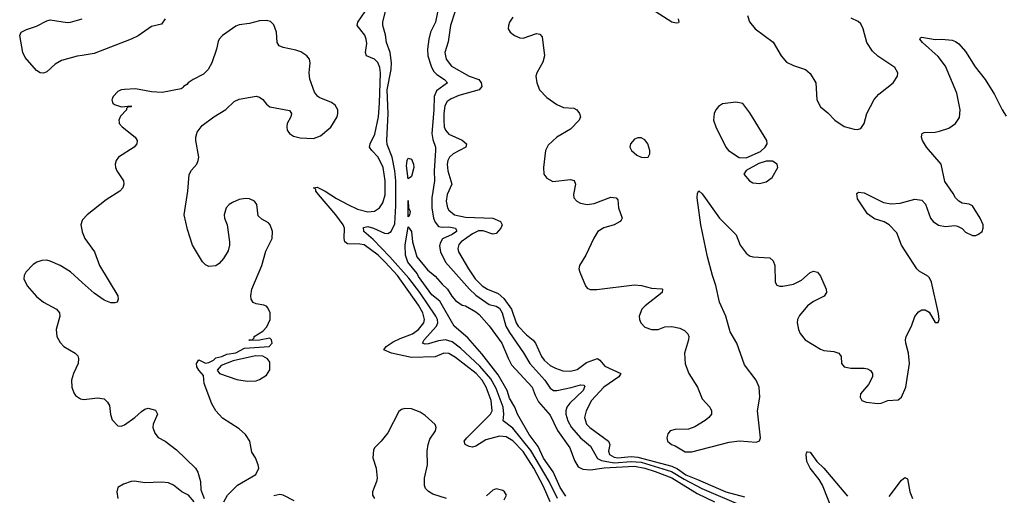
# Model space of a CAD drawing. Header units: inches. Extents: x 1449094 to 1618372, y 389908 to 534307.
# Tile 328 of 494: x 1559630 to 1565459, y 475609 to 478424. Entities that reach past the tile are written whole.
import ezdxf

# ---------------------------------------------------------------- set-up
doc = ezdxf.new("R2010")
doc.units = ezdxf.units.IN
doc.header["$MEASUREMENT"] = 0
doc.layers.add('B5457', color=7, linetype='Continuous')
doc.layers.add('B5467', color=7, linetype='Continuous')

msp = doc.modelspace()

# ---------------------------------------------------------------- linework, layer by layer
at = {"layer": 'B5457', "color": 5}
for points, elevation in [([(1560000, 478212.8), (1559970, 478207.7), (1559877.8, 478182.2), (1559839.5, 478160.5), (1559790, 478115.6), (1559770, 478107.3), (1559750, 478109.7), (1559730, 478124.4), (1559661.5, 478201.5), (1559648.8, 478230), (1559629.6, 478330.3), (1559639, 478350), (1559670, 478367.3), (1559730, 478386.4), (1559790, 478418.7), (1559810, 478423.7), (1559910, 478408.5), (1559930, 478410.1), (1560000, 478429.5)], 480), ([(1560000, 477234.9), (1559992.2, 477210), (1559999.5, 477170), (1560000, 477168.9)], 520), ([(1560000, 476869.6), (1559930, 476932.9), (1559870, 476969.8), (1559810, 476996), (1559790, 477000.4), (1559761.2, 476998.8), (1559731.5, 476988.5), (1559710, 476975.1), (1559665.5, 476930), (1559655.5, 476910), (1559654.9, 476890), (1559674, 476850), (1559730, 476786.4), (1559770, 476752.4), (1559847.3, 476710), (1559864.9, 476690), (1559866.4, 476670), (1559845.3, 476590), (1559849.1, 476549.1), (1559870, 476513), (1559890, 476490.4), (1559958.8, 476450), (1559973.8, 476433.8), (1559978.8, 476418.8), (1559975.5, 476390), (1559948.5, 476330), (1559936.4, 476290), (1559938.4, 476250), (1559950, 476216), (1559960.7, 476200.7), (1559990, 476180.5), (1560000, 476178.8)], 520)]:
    msp.add_lwpolyline(points, dxfattribs=dict(at, elevation=elevation))
at = {"layer": 'B5467', "color": 5}
for points, elevation in [([(1562770, 475570.6), (1562730, 475660.5), (1562673.6, 475770), (1562610, 475867.9), (1562550, 475932.3), (1562510, 475954.5), (1562470, 475959.5), (1562390, 475937.5), (1562330, 475899), (1562310, 475894.7), (1562290, 475897.4), (1562266.4, 475910), (1562261.9, 475930), (1562276.1, 475950), (1562417.8, 476090), (1562426.7, 476110), (1562420.6, 476170), (1562392.3, 476250), (1562368.1, 476290), (1562331.8, 476330), (1562210, 476425.7), (1562170, 476449.4), (1562140.4, 476450), (1562090, 476428), (1561950, 476424.6), (1561830.7, 476450.7), (1561786, 476470), (1561799.8, 476490), (1561841.7, 476518.3), (1561882.1, 476537.9), (1561956, 476564), (1561990, 476589.6), (1562021.8, 476630), (1562026.3, 476650), (1562015.5, 476690), (1561990, 476735.3), (1561865.5, 476910), (1561794.1, 476990), (1561751.9, 477030), (1561670, 477090.9), (1561644.1, 477095.9), (1561570, 477098.1), (1561554.4, 477110), (1561549.9, 477129.9), (1561551.8, 477190), (1561543.9, 477210), (1561500.8, 477270), (1561398.2, 477390), (1561383.4, 477410), (1561382, 477422), (1561369.9, 477430), (1561390, 477433.5), (1561437.8, 477410), (1561505.3, 477365.3), (1561572.7, 477330), (1561630, 477303.3), (1561690, 477287.7), (1561729.3, 477290.7), (1561760.3, 477310), (1561780.3, 477339.7), (1561792.8, 477387.2), (1561794.1, 477470), (1561780.8, 477550), (1561751.6, 477610), (1561714, 477650), (1561701.3, 477670), (1561704.7, 477690), (1561733.2, 477746.8), (1561753.1, 477850), (1561760.5, 477930), (1561766.7, 478110), (1561762.3, 478142.3), (1561750, 478171.5), (1561730, 478189.9), (1561682.4, 478210), (1561677.4, 478230), (1561684.3, 478284.3), (1561681.7, 478310), (1561673, 478333), (1561628.6, 478390), (1561631.3, 478410), (1561696.2, 478503.8)], 480), ([(1562812.9, 475590), (1562763.6, 475690), (1562655.3, 475875.2), (1562550, 476006.9), (1562491.2, 476050), (1562495.3, 476090), (1562491.6, 476130), (1562450, 476241.3), (1562418.9, 476298.9), (1562353.4, 476373.4), (1562239.3, 476479.3), (1562190, 476517.1), (1562150, 476528.7), (1562110, 476523.5), (1562050, 476505.4), (1562030, 476503.8), (1562015.1, 476510), (1562024.4, 476530), (1562097.1, 476610), (1562104.6, 476630), (1562102.9, 476650), (1562093.7, 476670), (1561998.8, 476810), (1561934.2, 476894.2), (1561821.1, 477021.1), (1561722.6, 477122.6), (1561667.2, 477170), (1561664.9, 477195.1), (1561690, 477200.1), (1561724.9, 477190), (1561790, 477160.7), (1561810, 477159.1), (1561829.4, 477170.6), (1561850, 477216.4), (1561857.5, 477322.5), (1561857.4, 477470), (1561851.6, 477530), (1561833.9, 477610), (1561805.8, 477685.8), (1561803, 477710), (1561810.2, 477869.8), (1561805.4, 478010), (1561828.2, 478130), (1561830.9, 478170), (1561822.8, 478230), (1561801.7, 478290), (1561795.6, 478335.6), (1561779.1, 478390), (1561779.5, 478410), (1561798.6, 478490)], 460), ([(1563528.2, 478430), (1563532.4, 478410), (1563530, 478405.2), (1563517, 478403), (1563490, 478409.8), (1563370, 478487.3)], 520), ([(1560490.7, 478430), (1560470, 478398.9), (1560410, 478384), (1560330.2, 478329.8), (1560290, 478309.7), (1560070, 478224.8), (1560000, 478212.8)], 480), ([(1560838, 475570), (1560859, 475610), (1560919, 475670), (1561027.3, 475732.7), (1561044.5, 475770), (1561042, 475790), (1561025.1, 475830), (1561004.2, 475864.2), (1560992, 475930), (1560966.6, 475970), (1560930, 476002), (1560830, 476066.6), (1560790, 476109.3), (1560767.6, 476150), (1560722, 476270), (1560718, 476318), (1560690, 476349.2), (1560678.4, 476370), (1560676, 476390), (1560690, 476410.4), (1560730, 476390.8), (1560750, 476394.8), (1560778, 476410), (1560790, 476422), (1560826, 476430), (1560855.3, 476444.7), (1560910, 476452), (1560960.4, 476479.6), (1561106, 476490), (1561125.2, 476510), (1561121.2, 476530), (1561110, 476539.3), (1561050, 476528), (1560990, 476526), (1560986, 476530), (1561008, 476532), (1561018, 476542), (1561018, 476550), (1561070, 476580.7), (1561092.8, 476607.2), (1561113.1, 476650), (1561112.1, 476690), (1561098.7, 476718.7), (1561090, 476728.3), (1561074.6, 476734.6), (1561030, 476741.7), (1561012.3, 476750), (1561000.5, 476770), (1560998, 476790), (1561003.5, 476830), (1561064, 476970), (1561086.2, 477053.8), (1561124.5, 477130), (1561126.6, 477170), (1561112.7, 477210), (1561102.5, 477222.5), (1561063, 477243), (1561042.5, 477262.5), (1561033.7, 477330), (1561019.5, 477350), (1560990, 477363.5), (1560966.5, 477366.5), (1560930, 477359.7), (1560890, 477342.6), (1560870.4, 477330), (1560852.2, 477310), (1560839.5, 477270), (1560842.6, 477250), (1560858.4, 477210), (1560872.4, 477110), (1560872.4, 477090), (1560864.2, 477055.8), (1560836.5, 477010), (1560810, 476981.3), (1560790, 476968.2), (1560750, 476962.6), (1560730, 476973.3), (1560711.8, 476991.8), (1560652, 477090), (1560622.6, 477182.6), (1560603.5, 477270), (1560625.3, 477410), (1560632.3, 477507.7), (1560646.8, 477533.2), (1560678.3, 477570), (1560687.1, 477590), (1560689.7, 477610.3), (1560672.1, 477710), (1560672.4, 477730), (1560680.6, 477759.4), (1560710, 477798), (1560779.3, 477850), (1560850, 477892.2), (1560900, 477940), (1560930, 477954.7), (1561030, 477971.5), (1561050, 477966.3), (1561070, 477951.8), (1561090, 477925.3), (1561110, 477907.9), (1561226.4, 477886.4), (1561238, 477870), (1561234.4, 477850), (1561214, 477810), (1561210.3, 477790), (1561213.7, 477770), (1561227, 477750), (1561250, 477735.2), (1561290, 477724.7), (1561370, 477721.5), (1561410, 477737.4), (1561471.4, 477788.6), (1561508.3, 477850), (1561513.7, 477870), (1561512.8, 477890), (1561498.2, 477918.2), (1561475, 477935.1), (1561403.3, 477963.3), (1561392, 477972), (1561375.9, 477995.9), (1561347.9, 478072.1), (1561344.2, 478110), (1561349.4, 478169.4), (1561345.2, 478190), (1561329.2, 478210), (1561293.9, 478233.9), (1561264.6, 478244.6), (1561190, 478259.8), (1561166.6, 478270), (1561154.7, 478290), (1561149.7, 478349.7), (1561134, 478394), (1561113.6, 478413.6), (1561090, 478419.5), (1561050, 478417.6), (1560990, 478402.4), (1560930, 478394.3), (1560910, 478385.6), (1560831, 478330), (1560811, 478310), (1560804.5, 478295.5), (1560794.8, 478250), (1560766.7, 478170), (1560744.6, 478130), (1560717.7, 478102.3), (1560656.3, 478070), (1560626.7, 478050), (1560619.9, 478040.1), (1560598.8, 478030), (1560597.3, 478022.7), (1560585.2, 478014.8), (1560473.2, 477993.2), (1560410, 477998), (1560315.5, 478015.5), (1560250, 478012), (1560230, 478009.4), (1560210, 477999.5), (1560183.8, 477970), (1560174.9, 477950), (1560180.5, 477930), (1560190, 477922.4), (1560232.3, 477907.7), (1560290, 477914), (1560290, 477909.4), (1560270.9, 477909.1), (1560262, 477898), (1560262.8, 477890), (1560226.9, 477853.1), (1560216.4, 477830), (1560218, 477818), (1560219.3, 477810), (1560236.3, 477790), (1560313.4, 477730), (1560324.9, 477710), (1560324, 477690), (1560307.3, 477670), (1560214, 477610), (1560200.5, 477590), (1560195.5, 477570), (1560197.1, 477550), (1560204.4, 477530), (1560243.8, 477470), (1560246.4, 477450), (1560239.5, 477430), (1560221.6, 477410), (1560141.5, 477358.5), (1560028.2, 477270), (1560001.2, 477238.8), (1560000, 477234.9)], 520), ([(1562102.3, 478470), (1562090.9, 478410), (1562062, 478350), (1562051, 478309), (1562044.4, 478250), (1562046.7, 478210), (1562064.9, 478150), (1562080.1, 478120.1), (1562099.6, 478099.7), (1562145.3, 478070), (1562161.7, 478050), (1562096.9, 478003.1), (1562084.1, 477970), (1562082.4, 477890), (1562069.4, 477750), (1562074.9, 477714.9), (1562090.6, 477670), (1562091.5, 477650), (1562083.6, 477530), (1562084.6, 477470), (1562070.1, 477369.9), (1562069.1, 477310), (1562080.1, 477250), (1562090, 477226.2), (1562110, 477200.2), (1562130, 477195.9), (1562170, 477198), (1562210, 477190.6), (1562215.8, 477175.8), (1562216.5, 477170), (1562190, 477153.6), (1562133.4, 477126.6), (1562118.8, 477101.2), (1562115.9, 477084.1), (1562121.4, 477050), (1562151.5, 476990), (1562291.8, 476830), (1562330, 476793.1), (1562410, 476738.6), (1562450, 476728.8), (1562470, 476717.6), (1562485.3, 476690), (1562507.9, 476610), (1562530, 476571.9), (1562613.1, 476453.1), (1562649.7, 476390), (1562738.8, 476290), (1562770, 476243), (1562790, 476229.5), (1562810, 476228.5), (1562893.7, 476246.3), (1562950, 476263.5), (1562970, 476260.3), (1562974.7, 476254.7), (1562965.4, 476230), (1562886.3, 476153.7), (1562869.7, 476130.3), (1562863.4, 476110), (1562863.4, 476090), (1562874.4, 476050), (1562896.2, 476010), (1562949.8, 475949.8), (1563010, 475900.8), (1563050, 475826.8), (1563074.4, 475814.4), (1563150, 475802.2), (1563250, 475810), (1563310, 475805.1), (1563488.2, 475750), (1563563.8, 475703.8), (1563669.1, 475649.1), (1563899.5, 475550)], 460), ([(1562206.1, 478470), (1562179.6, 478390), (1562166.5, 478293.5), (1562147.6, 478230), (1562154.4, 478190), (1562186.8, 478150), (1562290, 478091), (1562348, 478070), (1562362.1, 478050), (1562365.5, 478030), (1562350.1, 478009.9), (1562230, 477976.6), (1562183.3, 477956.7), (1562160.5, 477939.5), (1562146.3, 477913.7), (1562140.3, 477870), (1562140.9, 477830), (1562143.4, 477790), (1562149.7, 477769.7), (1562170, 477745.9), (1562250, 477712.2), (1562274.3, 477690), (1562271.4, 477670), (1562195.2, 477630), (1562174.8, 477610), (1562164.9, 477590), (1562161, 477570), (1562163.9, 477530), (1562188.1, 477450), (1562159.8, 477390), (1562154.6, 477350), (1562162.8, 477310), (1562170, 477297.3), (1562204.4, 477270), (1562270, 477255.6), (1562430.4, 477250), (1562476.9, 477230), (1562485.2, 477210), (1562478.2, 477190), (1562450, 477159), (1562430, 477155), (1562374.3, 477174.3), (1562345.2, 477174.8), (1562310, 477157.6), (1562244.3, 477110), (1562230, 477093.5), (1562223, 477070), (1562227.5, 477050), (1562286.7, 476950), (1562327, 476890), (1562367.7, 476850), (1562398.3, 476830), (1562462.7, 476802.7), (1562495, 476775), (1562541.3, 476710), (1562568.7, 476630), (1562581.7, 476610), (1562630, 476559.6), (1562670, 476527.2), (1562682.5, 476510), (1562719.5, 476430), (1562734.4, 476410), (1562770, 476378.1), (1562801, 476361), (1562845.7, 476345.7), (1562890, 476344.6), (1562930, 476354.3), (1562985.7, 476394.4), (1563050, 476418.8), (1563063.9, 476410), (1563094.4, 476374.4), (1563188.7, 476330), (1563177, 476310), (1563087.8, 476250), (1563015.7, 476170), (1562983, 476110), (1562972.9, 476070), (1562986.1, 476030), (1563004.6, 476010), (1563116.2, 475930), (1563124.3, 475910), (1563115, 475870), (1563121.8, 475850), (1563150, 475835.8), (1563170, 475831.7), (1563250, 475839.2), (1563290, 475835.5), (1563490, 475781), (1563524.9, 475764.9), (1563573.5, 475730), (1563643.5, 475703.5), (1563810, 475629.2), (1563920.1, 475600.1)], 480), ([(1562550, 478439.7), (1562530.3, 478410), (1562523.1, 478390), (1562522.4, 478370), (1562533.4, 478350), (1562559.1, 478330), (1562590, 478316.5), (1562610, 478314.7), (1562690, 478343.2), (1562710, 478339.5), (1562722.4, 478322.4), (1562735.8, 478210), (1562726.3, 478173.7), (1562691.6, 478110), (1562685.2, 478090), (1562691.3, 478050), (1562707.6, 478010), (1562750, 477963.2), (1562810, 477923.2), (1562850, 477905.5), (1562910, 477900.4), (1562927.3, 477890), (1562944.9, 477870), (1562950.4, 477850.4), (1562942.4, 477830), (1562890, 477775.6), (1562810, 477728.4), (1562757.8, 477682.2), (1562742, 477650), (1562730.3, 477550), (1562733.7, 477510), (1562750, 477486.4), (1562786.3, 477466.3), (1562890, 477479.2), (1562912, 477472), (1562920.8, 477450), (1562907.5, 477390), (1562910.3, 477370), (1562927.4, 477350), (1562950, 477338.2), (1562990, 477331.1), (1563030, 477335.9), (1563130, 477374), (1563161, 477370), (1563170, 477358), (1563174.9, 477310), (1563196.4, 477250), (1563190, 477237.2), (1563185.5, 477230), (1563150, 477211.1), (1563087.8, 477192.2), (1563052, 477170), (1563028.4, 477131.6), (1562980.8, 477030), (1562944.4, 476970), (1562940.3, 476950), (1562945.7, 476930), (1562979.5, 476850), (1562990, 476835.5), (1563008, 476828), (1563047.1, 476827.1), (1563270, 476855.2), (1563311.2, 476851.2), (1563370, 476834.4), (1563432, 476832), (1563436, 476830), (1563434, 476810), (1563332.8, 476730), (1563313.6, 476710), (1563296.9, 476670), (1563298.7, 476650), (1563306.7, 476630), (1563330, 476604.9), (1563370, 476590.3), (1563410, 476590.3), (1563450, 476606.9), (1563490, 476609.2), (1563537.5, 476597.5), (1563564.7, 476584.7), (1563585.9, 476565.9), (1563591.6, 476550), (1563589.2, 476530), (1563564.7, 476450), (1563570, 476387.3), (1563591.4, 476330), (1563643.2, 476250), (1563670, 476180.3), (1563715.6, 476130), (1563726.3, 476110), (1563724.6, 476090), (1563710.3, 476070), (1563688.7, 476051.3), (1563625.8, 476014.2), (1563590, 476001), (1563510, 475998.7), (1563481, 475990), (1563466.4, 475973.6), (1563460.4, 475950), (1563464.9, 475930), (1563487.7, 475910), (1563510, 475902.2), (1563570, 475867.2), (1563610, 475865.6), (1563830, 475924.5), (1563891.3, 475931.3), (1563990, 475924), (1564009.3, 475930.7), (1564015.1, 475950), (1563998, 476110), (1564011.1, 476190), (1564007.6, 476250), (1563989.8, 476290), (1563921.7, 476381.7), (1563874.6, 476510), (1563836.5, 476576.5), (1563810, 476669.2), (1563773, 476753), (1563752, 476852), (1563731.6, 476910), (1563701.6, 477021.6), (1563661.4, 477210), (1563640.5, 477370), (1563642.4, 477397.6), (1563650, 477410.5), (1563670, 477393), (1563773.6, 477250), (1563870.9, 477150.9), (1563895.3, 477090), (1563930, 477042.6), (1563950, 477027.6), (1563970, 477020.8), (1564070, 477014.4), (1564090, 476997.3), (1564100.5, 476970), (1564103, 476870), (1564113, 476853), (1564130, 476846.4), (1564146.9, 476846.9), (1564210, 476859.1), (1564257.5, 476882.5), (1564310, 476928.2), (1564330, 476936.4), (1564353, 476930), (1564370, 476906.8), (1564404.9, 476830), (1564406.7, 476810), (1564391.9, 476788.1), (1564330, 476755.6), (1564293.4, 476730), (1564245.7, 476674.3), (1564235.3, 476650), (1564232.6, 476630), (1564240.2, 476590), (1564250, 476567), (1564280.3, 476530), (1564370, 476474.9), (1564390, 476466.7), (1564450, 476460.2), (1564479.1, 476450), (1564492.2, 476430), (1564495.3, 476390), (1564510.3, 476370.3), (1564550, 476361.8), (1564630, 476362.3), (1564650, 476358.7), (1564667.3, 476347.3), (1564679.3, 476330), (1564678.4, 476310), (1564654.7, 476265.3), (1564608.2, 476210), (1564605.5, 476190), (1564616, 476170), (1564641.4, 476161.4), (1564710, 476152.6), (1564730, 476154), (1564770, 476170.4), (1564830, 476174.9), (1564850, 476190.7), (1564875.8, 476250), (1564897.2, 476390), (1564891.9, 476450), (1564875.3, 476510), (1564874.2, 476530), (1564878.7, 476550), (1564909.8, 476610), (1564930, 476667.7), (1564950, 476695.5), (1564970, 476707.7), (1564990, 476707.3), (1565013.4, 476693.4), (1565050, 476632), (1565067.3, 476632.7), (1565074, 476650), (1565070, 476686), (1565028, 476870), (1565016.3, 476896.3), (1565007.1, 476907.1), (1564955.3, 476935.3), (1564940.5, 476950), (1564850.8, 477090), (1564822, 477162), (1564777.2, 477210), (1564747.6, 477227.6), (1564690, 477245.6), (1564650, 477275.6), (1564590, 477364.5), (1564585.1, 477394.9), (1564595.5, 477404.5), (1564630, 477399.5), (1564742.8, 477342.8), (1564790, 477334), (1564841.7, 477338.3), (1564930, 477361.6), (1564970, 477356.3), (1564991.6, 477331.6), (1565021.3, 477250), (1565038, 477230), (1565069.1, 477209.1), (1565110, 477200.3), (1565165.5, 477205.5), (1565182, 477202), (1565208.6, 477188.6), (1565230, 477167.3), (1565270, 477146.8), (1565290, 477146.8), (1565305.6, 477154.4), (1565328, 477170), (1565333.2, 477190), (1565333.2, 477210), (1565316, 477250), (1565270, 477322), (1565250, 477333.2), (1565210, 477339.3), (1565190, 477349.3), (1565170, 477369.3), (1565156.6, 477396.6), (1565107.1, 477467.1), (1565084.2, 477570), (1564999.1, 477670), (1564974.3, 477710), (1564968, 477730), (1564970, 477742), (1564973.2, 477750), (1564984.2, 477755.8), (1565050, 477758), (1565076.2, 477763.8), (1565130, 477783.1), (1565169.7, 477810.3), (1565193.7, 477846.3), (1565197.2, 477890), (1565178.6, 477990), (1565110, 478149.7), (1565066.8, 478206.8), (1564974.5, 478290), (1564959.3, 478310), (1564962, 478318), (1564970, 478320.7), (1565050, 478307), (1565090, 478308.5), (1565150, 478303), (1565170, 478296.3), (1565190, 478281.6), (1565230, 478235.3), (1565286.2, 478146.2), (1565346.2, 478070), (1565401.5, 477981.5), (1565447.2, 477890), (1565470, 477854)], 520), ([(1563938.8, 478450), (1563950, 478412), (1563984.7, 478370), (1564090, 478291), (1564138, 478210), (1564170, 478173.4), (1564210, 478152.7), (1564281, 478130), (1564310, 478105.5), (1564343.1, 478050), (1564348.5, 477950), (1564370, 477908.2), (1564413.5, 477873.5), (1564455.5, 477830), (1564510, 477793), (1564570, 477776.3), (1564590, 477774.8), (1564610, 477781), (1564629.3, 477810.7), (1564644.5, 477870), (1564688.4, 477951.6), (1564715.6, 477984.4), (1564801.2, 478050), (1564826, 478090), (1564829.2, 478110), (1564810, 478141.2), (1564710, 478209.4), (1564678.3, 478238.3), (1564645.6, 478290), (1564623.6, 478370), (1564610, 478399.3), (1564593.6, 478413.6), (1564552.8, 478432.8)], 540), ([(1562863.4, 475603.4), (1562830, 475655.4), (1562787.1, 475747.1), (1562730, 475829.3), (1562698.4, 475898.4), (1562645.5, 475970), (1562576.1, 476090), (1562560.6, 476130), (1562530, 476185), (1562515.2, 476230), (1562463.1, 476323.1), (1562365.7, 476445.7), (1562281.9, 476541.9), (1562201.8, 476610), (1562118, 476758), (1562070, 476796.3), (1561990, 476905), (1561982.9, 476922.9), (1561927.6, 476990), (1561914.7, 477030), (1561911.2, 477090), (1561930, 477198), (1561950, 477171), (1561955.5, 477110), (1561980.4, 477020.4), (1562043.6, 476943.6), (1562090, 476905.5), (1562130, 476859.3), (1562163, 476830), (1562188, 476788), (1562210, 476763), (1562250, 476734.8), (1562270, 476730.5), (1562330, 476695.8), (1562350, 476679.5), (1562410, 476612.4), (1562483.5, 476510), (1562520.9, 476421), (1562542.3, 476382.3), (1562664.2, 476250), (1562681.2, 476201.2), (1562701.8, 476161.8), (1562770, 476083.7), (1562813.5, 475993.5), (1562887, 475890), (1562914.4, 475814.4), (1562936.7, 475776.7), (1562964.4, 475764.4), (1563010, 475759.2), (1563090, 475772.6), (1563270, 475780.9), (1563330.8, 475770), (1563391.5, 475750), (1563490, 475712.6), (1563639.9, 475619.9), (1563742.7, 475570)], 440), ([(1560000, 477168.9), (1560015.6, 477130), (1560073.4, 477050), (1560102.8, 476970), (1560210.4, 476790), (1560213, 476770), (1560207.3, 476752.7), (1560192.5, 476747.5), (1560170, 476747.8), (1560130, 476765.1), (1560070, 476806.3), (1560000, 476869.6)], 520), ([(1560000, 476178.8), (1560010, 476177.1), (1560090, 476186.4), (1560130, 476179.3), (1560150, 476160.7), (1560160.7, 476140.7), (1560166.7, 476086.7), (1560176.4, 476056.4), (1560210, 476020.7), (1560230, 476019.1), (1560250, 476026), (1560312, 476070), (1560350, 476106), (1560370, 476118.7), (1560390, 476124.9), (1560432.9, 476112.9), (1560446, 476090), (1560419.5, 476030), (1560418.7, 476010), (1560430, 475977.3), (1560450.4, 475950.4), (1560490, 475930.4), (1560558.9, 475878.9), (1560670.2, 475770.2), (1560685.1, 475745.1), (1560700.3, 475690), (1560701.3, 475641.3), (1560722.8, 475590)], 520), ([(1562156, 475590), (1562075.5, 475615.5), (1562050.7, 475630.7), (1562033, 475650), (1562026.4, 475666.4), (1562025.3, 475710), (1562044.8, 475790), (1562042, 475870), (1562047.2, 475910), (1562058.1, 475941.9), (1562090.6, 475990), (1562094.8, 476010), (1562090, 476029.2), (1562030, 476081.6), (1562000.7, 476100.7), (1561950, 476120.5), (1561910, 476122.9), (1561890, 476117), (1561874.4, 476105.6), (1561810, 475979), (1561770, 475929.3), (1561730.8, 475890), (1561724.1, 475875.9), (1561720.5, 475830), (1561740.4, 475770), (1561745.7, 475710), (1561742.6, 475690), (1561718.7, 475630), (1561719.3, 475610), (1561730.7, 475590)], 520), ([(1564446.2, 475510), (1564383.6, 475670), (1564363.4, 475703.4), (1564310, 475770), (1564290.5, 475810), (1564286.4, 475850), (1564290, 475866.4), (1564293.1, 475866.9), (1564310, 475864.9), (1564349.3, 475809.3), (1564390, 475769.4), (1564530, 475604.6)], 480), ([(1560662, 475570), (1560628.7, 475610), (1560590, 475629.5), (1560539.5, 475670), (1560510, 475682.3), (1560470, 475686.4), (1560370, 475683.1), (1560310, 475693.3), (1560290, 475691.5), (1560244.1, 475675.9), (1560210, 475655.3), (1560204, 475630), (1560210.6, 475590)], 520), ([(1564777.6, 475602.4), (1564850, 475698.9), (1564870, 475714.9), (1564886.7, 475706.7), (1564900.2, 475630), (1564914.7, 475590)], 480), ([(1562498, 475582), (1562511.5, 475610), (1562499.5, 475630), (1562490, 475636.9), (1562450, 475647.3), (1562430, 475639.5), (1562394.3, 475605.7)], 520), ([(1561255.5, 475575.5), (1561190, 475609.7), (1561170, 475614), (1561134.2, 475605.8)], 520)]:
    msp.add_lwpolyline(points, dxfattribs=dict(at, elevation=elevation))
for points, elevation in [([(1563870, 477936), (1563790, 477926.6), (1563767.3, 477910), (1563750.7, 477890), (1563742, 477870), (1563737.1, 477830), (1563750.4, 477790), (1563810.8, 477670), (1563826.8, 477650), (1563888.9, 477608.9), (1563930, 477607), (1564015.4, 477644.6), (1564042.9, 477670), (1564055.1, 477690), (1564052.3, 477710), (1563952.5, 477872.5), (1563910, 477928.7)], 540), ([(1563310, 477725.2), (1563290, 477725.2), (1563270, 477717.2), (1563246.8, 477690), (1563242.8, 477670), (1563251, 477650), (1563282.8, 477622.8), (1563310, 477610.6), (1563330, 477608.7), (1563350, 477611), (1563360.9, 477630), (1563360.7, 477650), (1563349.3, 477690), (1563330, 477713.2)], 540), ([(1561930, 477482), (1561919.8, 477560.2), (1561923.1, 477590), (1561930, 477604.9), (1561950, 477599.3), (1561961.3, 477570), (1561963.2, 477550), (1561950, 477495.3)], 440), ([(1564050, 477587.8), (1564005.9, 477574.1), (1563930, 477532.3), (1563916, 477510), (1563950, 477471), (1563970, 477458.8), (1564010, 477454), (1564050, 477464), (1564084, 477490), (1564119, 477550), (1564114, 477570), (1564087.2, 477587.2)], 540), ([(1561930, 477258), (1561930, 477354), (1561931.6, 477311.6), (1561942, 477290), (1561938, 477270)], 440), ([(1561026, 476434), (1560894, 476406), (1560822, 476378), (1560798, 476350), (1560812, 476330), (1560914.6, 476294.6), (1560975.5, 476284.5), (1561030, 476287.3), (1561050, 476294), (1561090, 476320.7), (1561110, 476351.3), (1561110, 476397), (1561096, 476416), (1561070, 476432)], 520)]:
    msp.add_lwpolyline(points, close=True, dxfattribs=dict(at, elevation=elevation))

doc.saveas('drawing.dxf')
